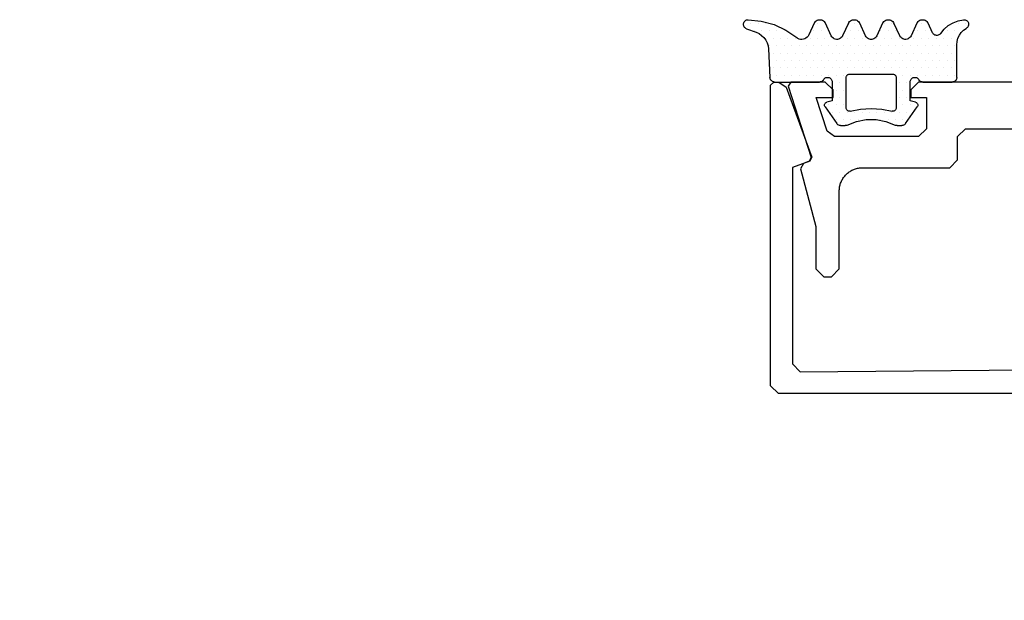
# Model space of a CAD drawing. Extents: x 4615668 to 9294084, y 5325188 to 10688993.
# Tile 328 of 656: x 4636939.49 to 4636945.81, y 5331425.6 to 5331429.32. Entities that reach past the tile are written whole.
import ezdxf

# ---------------------------------------------------------------- set-up
doc = ezdxf.new("R2010")
doc.units = 0
doc.header["$MEASUREMENT"] = 0
doc.layers.add('A_wymiary', color=152, linetype='Continuous', lineweight=5)
doc.layers.add('CrossSectionsGums', color=7, linetype='Continuous')
doc.layers.add('CrossSectionsProfils', color=7, linetype='Continuous')
doc.styles.add('wewn', font='arial.ttf', dxfattribs={"height": 12})
doc.dimstyles.new('Kopia 1do100 wew', dxfattribs={"dimscale": 0.5, "dimtxt": 8, "dimasz": 15, "dimexe": 20, "dimexo": 0, "dimgap": 5, "dimtad": 1, "dimdec": 0, "dimzin": 9, "dimtxsty": 'wewn', "dimblk": 'ARCHTICK', "dimcen": 3, "dimdle": 20, "dimclrd": 256, "dimclre": 256, "dimclrt": 256, "dimadec": 0, "dimazin": 2, "dimtfac": 1, "dimtdec": 0, "dimtix": 1, "dimtmove": 2, "dimatfit": 3, "dimldrblk": 'NONE', "dimfxl": 0, "dimtvp": 1, "dimtolj": 1, "dimtzin": 0, "dimlwd": 5, "dimlwe": 5, "dimarcsym": 0})

# ---------------------------------------------------------------- blocks, each defined once
blk = doc.blocks.new('5032252X', base_point=(219.526, 286.063))
at = {"layer": 'CrossSectionsProfils', "flags": 128}
blk.add_lwpolyline([(242.616, 280.481), (241.626, 276.787), (241.626, 274.063), (241.126, 273.563), (240.626, 273.563), (240.126, 274.063), (240.126, 279.063), (240.125, 279.128), (240.121, 279.193), (240.114, 279.258), (240.104, 279.323), (240.091, 279.387), (240.075, 279.451), (240.057, 279.514), (240.036, 279.576), (240.012, 279.637), (239.986, 279.696), (239.957, 279.755), (239.925, 279.813), (239.891, 279.869), (239.855, 279.923), (239.816, 279.976), (239.775, 280.027), (239.732, 280.076), (239.687, 280.123), (239.64, 280.168), (239.591, 280.212), (239.54, 280.253), (239.487, 280.291), (239.432, 280.328), (239.376, 280.362), (239.319, 280.393), (239.26, 280.422), (239.2, 280.448), (239.139, 280.472), (239.077, 280.493), (239.015, 280.511), (238.951, 280.527), (238.887, 280.54), (238.822, 280.55), (238.757, 280.557), (238.692, 280.561), (238.626, 280.563), (233.026, 280.563), (232.526, 281.063), (232.526, 282.563), (232.026, 283.063), (219.776, 283.063), (219.526, 283.313), (219.276, 283.063), (207.026, 283.063), (206.526, 282.563), (206.526, 281.063), (206.026, 280.563), (200.426, 280.563), (200.361, 280.561), (200.296, 280.557), (200.231, 280.55), (200.166, 280.54), (200.102, 280.527), (200.038, 280.511), (199.975, 280.493), (199.913, 280.472), (199.852, 280.448), (199.792, 280.422), (199.734, 280.393), (199.676, 280.362), (199.62, 280.328), (199.566, 280.291), (199.513, 280.253), (199.462, 280.212), (199.413, 280.168), (199.366, 280.123), (199.32, 280.076), (199.277, 280.027), (199.236, 279.976), (199.198, 279.923), (199.161, 279.869), (199.127, 279.813), (199.096, 279.755), (199.067, 279.696), (199.041, 279.637), (199.017, 279.576), (198.996, 279.514), (198.977, 279.451), (198.962, 279.387), (198.949, 279.323), (198.939, 279.258), (198.932, 279.193), (198.928, 279.128), (198.926, 279.063), (198.926, 274.063), (198.426, 273.563), (197.926, 273.563), (197.426, 274.063), (197.426, 276.787), (196.437, 280.481), (196.624, 280.84), (196.995, 280.975), (197.117, 281.224), (195.636, 285.801), (195.826, 286.063), (198.026, 286.063), (198.526, 285.563), (198.526, 285.068), (197.45, 285.068), (198.148, 282.909), (198.624, 282.563), (204.026, 282.563), (204.526, 283.063), (204.526, 285.068), (203.526, 285.068), (203.526, 285.563), (204.026, 286.063), (235.026, 286.063), (235.526, 285.563), (235.526, 285.068), (234.526, 285.068), (234.526, 283.063), (235.026, 282.563), (240.429, 282.563), (240.904, 282.909), (241.603, 285.068), (240.526, 285.068), (240.526, 285.563), (241.026, 286.063), (243.226, 286.063), (243.417, 285.801), (241.936, 281.224), (242.058, 280.975), (242.429, 280.84), (242.616, 280.481)], dxfattribs=at)
blk = doc.blocks.new('K41_7892_X', base_point=(63.96414, 1082.43878))
at = {"layer": 'CrossSectionsProfils'}
for p, q in [((39.16414, 1082.43878), (38.96414, 1082.23878)), ((38.96414, 1082.23878), (38.96414, 1062.93878)), ((39.49342, 1082.43878), (39.16414, 1082.43878)), ((39.96326, 1082.10979), (39.49342, 1082.43878)), ((41.60208, 1077.60718), (39.96326, 1082.10979)), ((87.96502, 1082.10979), (86.3262, 1077.60718)), ((88.43486, 1082.43878), (87.96502, 1082.10979)), ((88.76414, 1082.43878), (88.43486, 1082.43878)), ((88.96414, 1082.23878), (88.76414, 1082.43878)), ((88.96414, 1062.93878), (88.96414, 1082.23878)), ((41.48254, 1077.35084), (41.60208, 1077.60718)), ((86.3262, 1077.60718), (86.44574, 1077.35084)), ((40.36414, 1076.94377), (41.48254, 1077.35084)), ((40.36414, 1064.33437), (40.36414, 1076.94377)), ((86.44574, 1077.35084), (87.56414, 1076.94377)), ((87.56414, 1076.94377), (87.56414, 1064.33437)), ((40.86856, 1063.83439), (40.36414, 1064.33437)), ((87.56414, 1064.33437), (87.05971, 1063.83439)), ((63.96414, 1064.03878), (40.86856, 1063.83439)), ((87.05971, 1063.83439), (63.96414, 1064.03878)), ((38.96414, 1062.93878), (39.46414, 1062.43878)), ((39.46414, 1062.43878), (88.46414, 1062.43878)), ((88.46414, 1062.43878), (88.96414, 1062.93878))]:
    blk.add_line(p, q, dxfattribs=at)
blk = doc.blocks.new('Hatch19036', base_point=(5719.191, 731.848))
at = {"layer": 'CrossSectionsGums', "color": 8}
for p, q in [((6276.661, 666.613), (6276.661, 666.613)), ((6277.137, 666.613), (6277.137, 666.613)), ((6279.518, 666.613), (6279.518, 666.613)), ((6281.423, 666.613), (6281.423, 666.613)), ((6281.899, 666.613), (6281.899, 666.613)), ((6283.804, 666.613), (6283.804, 666.613)), ((6285.709, 666.613), (6285.709, 666.613)), ((6286.186, 666.613), (6286.186, 666.613)), ((6289.52, 666.613), (6289.52, 666.613)), ((6289.996, 666.613), (6289.996, 666.613)), ((6290.472, 666.613), (6290.472, 666.613)), ((6276.898, 666.137), (6276.898, 666.137)), ((6277.375, 666.137), (6277.375, 666.137)), ((6277.851, 666.137), (6277.851, 666.137)), ((6279.28, 666.137), (6279.28, 666.137)), ((6279.756, 666.137), (6279.756, 666.137)), ((6281.185, 666.137), (6281.185, 666.137)), ((6281.661, 666.137), (6281.661, 666.137)), ((6282.137, 666.137), (6282.137, 666.137)), ((6283.566, 666.137), (6283.566, 666.137)), ((6284.042, 666.137), (6284.042, 666.137)), ((6285.471, 666.137), (6285.471, 666.137)), ((6285.947, 666.137), (6285.947, 666.137)), ((6286.424, 666.137), (6286.424, 666.137)), ((6288.329, 666.137), (6288.329, 666.137)), ((6288.805, 666.137), (6288.805, 666.137)), ((6289.281, 666.137), (6289.281, 666.137)), ((6289.757, 666.137), (6289.757, 666.137)), ((6290.233, 666.137), (6290.233, 666.137)), ((6277.613, 665.66), (6277.613, 665.66)), ((6278.089, 665.66), (6278.089, 665.66)), ((6278.565, 665.66), (6278.565, 665.66)), ((6279.042, 665.66), (6279.042, 665.66)), ((6279.518, 665.66), (6279.518, 665.66)), ((6279.994, 665.66), (6279.994, 665.66)), ((6280.947, 665.66), (6280.947, 665.66)), ((6281.423, 665.66), (6281.423, 665.66)), ((6281.899, 665.66), (6281.899, 665.66)), ((6282.375, 665.66), (6282.375, 665.66)), ((6283.328, 665.66), (6283.328, 665.66)), ((6283.804, 665.66), (6283.804, 665.66)), ((6284.28, 665.66), (6284.28, 665.66)), ((6285.233, 665.66), (6285.233, 665.66)), ((6285.709, 665.66), (6285.709, 665.66)), ((6286.186, 665.66), (6286.186, 665.66)), ((6286.662, 665.66), (6286.662, 665.66)), ((6287.614, 665.66), (6287.614, 665.66)), ((6288.09, 665.66), (6288.09, 665.66)), ((6288.566, 665.66), (6288.566, 665.66)), ((6289.043, 665.66), (6289.043, 665.66)), ((6289.519, 665.66), (6289.519, 665.66)), ((6277.375, 665.184), (6277.375, 665.184)), ((6277.613, 664.708), (6277.613, 664.708)), ((6277.851, 665.184), (6277.851, 665.184)), ((6278.089, 664.708), (6278.089, 664.708)), ((6278.327, 665.184), (6278.327, 665.184)), ((6278.565, 664.708), (6278.565, 664.708)), ((6278.803, 665.184), (6278.803, 665.184)), ((6279.042, 664.708), (6279.042, 664.708)), ((6279.28, 665.184), (6279.28, 665.184)), ((6279.518, 664.708), (6279.518, 664.708)), ((6279.756, 665.184), (6279.756, 665.184)), ((6279.994, 664.708), (6279.994, 664.708)), ((6280.232, 665.184), (6280.232, 665.184)), ((6280.471, 664.708), (6280.471, 664.708)), ((6280.708, 665.184), (6280.708, 665.184)), ((6280.947, 664.708), (6280.947, 664.708)), ((6281.185, 665.184), (6281.185, 665.184)), ((6281.423, 664.708), (6281.423, 664.708)), ((6281.661, 665.184), (6281.661, 665.184)), ((6281.899, 664.708), (6281.899, 664.708)), ((6282.137, 665.184), (6282.137, 665.184)), ((6282.375, 664.708), (6282.375, 664.708)), ((6282.613, 665.184), (6282.613, 665.184)), ((6282.852, 664.708), (6282.852, 664.708)), ((6283.089, 665.184), (6283.089, 665.184)), ((6283.328, 664.708), (6283.328, 664.708)), ((6283.566, 665.184), (6283.566, 665.184)), ((6283.804, 664.708), (6283.804, 664.708)), ((6284.042, 665.184), (6284.042, 665.184)), ((6284.28, 664.708), (6284.28, 664.708)), ((6284.518, 665.184), (6284.518, 665.184)), ((6284.757, 664.708), (6284.757, 664.708)), ((6284.995, 665.184), (6284.995, 665.184)), ((6285.233, 664.708), (6285.233, 664.708)), ((6285.471, 665.184), (6285.471, 665.184)), ((6285.709, 664.708), (6285.709, 664.708)), ((6285.947, 665.184), (6285.947, 665.184)), ((6286.186, 664.708), (6286.186, 664.708)), ((6286.423, 665.184), (6286.423, 665.184)), ((6286.662, 664.708), (6286.662, 664.708)), ((6286.899, 665.184), (6286.899, 665.184)), ((6287.138, 664.708), (6287.138, 664.708)), ((6287.376, 665.184), (6287.376, 665.184)), ((6287.614, 664.708), (6287.614, 664.708)), ((6287.852, 665.184), (6287.852, 665.184)), ((6288.09, 664.708), (6288.09, 664.708)), ((6288.328, 665.184), (6288.328, 665.184)), ((6288.567, 664.708), (6288.567, 664.708)), ((6288.805, 665.184), (6288.805, 665.184)), ((6289.043, 664.708), (6289.043, 664.708)), ((6289.281, 665.184), (6289.281, 665.184)), ((6277.375, 664.232), (6277.375, 664.232)), ((6277.851, 664.232), (6277.851, 664.232)), ((6278.327, 664.232), (6278.327, 664.232)), ((6278.804, 664.232), (6278.804, 664.232)), ((6279.28, 664.232), (6279.28, 664.232)), ((6279.756, 664.232), (6279.756, 664.232)), ((6280.232, 664.232), (6280.232, 664.232)), ((6280.708, 664.232), (6280.708, 664.232)), ((6281.185, 664.232), (6281.185, 664.232)), ((6281.661, 664.232), (6281.661, 664.232)), ((6282.137, 664.232), (6282.137, 664.232)), ((6282.613, 664.232), (6282.613, 664.232)), ((6283.09, 664.232), (6283.09, 664.232)), ((6283.566, 664.232), (6283.566, 664.232)), ((6284.042, 664.232), (6284.042, 664.232)), ((6284.519, 664.232), (6284.519, 664.232)), ((6284.995, 664.232), (6284.995, 664.232)), ((6285.471, 664.232), (6285.471, 664.232)), ((6285.947, 664.232), (6285.947, 664.232)), ((6286.423, 664.232), (6286.423, 664.232)), ((6286.9, 664.232), (6286.9, 664.232)), ((6287.376, 664.232), (6287.376, 664.232)), ((6287.852, 664.232), (6287.852, 664.232)), ((6288.329, 664.232), (6288.329, 664.232)), ((6288.805, 664.232), (6288.805, 664.232)), ((6289.281, 664.232), (6289.281, 664.232)), ((6277.613, 663.755), (6277.613, 663.755)), ((6278.089, 663.755), (6278.089, 663.755)), ((6278.565, 663.755), (6278.565, 663.755)), ((6279.042, 663.755), (6279.042, 663.755)), ((6279.518, 663.755), (6279.518, 663.755)), ((6279.994, 663.755), (6279.994, 663.755)), ((6280.47, 663.755), (6280.47, 663.755)), ((6280.946, 663.755), (6280.946, 663.755)), ((6281.423, 663.755), (6281.423, 663.755)), ((6281.899, 663.755), (6281.899, 663.755)), ((6282.375, 663.755), (6282.375, 663.755)), ((6282.852, 663.755), (6282.852, 663.755)), ((6283.328, 663.755), (6283.328, 663.755)), ((6283.804, 663.755), (6283.804, 663.755)), ((6284.28, 663.755), (6284.28, 663.755)), ((6284.756, 663.755), (6284.756, 663.755)), ((6285.233, 663.755), (6285.233, 663.755)), ((6285.709, 663.755), (6285.709, 663.755)), ((6286.185, 663.755), (6286.185, 663.755)), ((6286.662, 663.755), (6286.662, 663.755)), ((6287.138, 663.755), (6287.138, 663.755)), ((6287.614, 663.755), (6287.614, 663.755)), ((6288.09, 663.755), (6288.09, 663.755)), ((6288.566, 663.755), (6288.566, 663.755)), ((6289.042, 663.755), (6289.042, 663.755)), ((6277.375, 663.279), (6277.375, 663.279)), ((6277.851, 663.279), (6277.851, 663.279)), ((6278.328, 663.279), (6278.328, 663.279)), ((6278.804, 663.279), (6278.804, 663.279)), ((6279.28, 663.279), (6279.28, 663.279)), ((6279.756, 663.279), (6279.756, 663.279)), ((6280.232, 663.279), (6280.232, 663.279)), ((6280.47, 662.803), (6280.47, 662.803)), ((6280.708, 663.279), (6280.708, 663.279)), ((6280.947, 662.803), (6280.947, 662.803)), ((6281.185, 663.279), (6281.185, 663.279)), ((6284.519, 663.279), (6284.519, 663.279)), ((6284.757, 662.803), (6284.757, 662.803)), ((6284.995, 663.279), (6284.995, 663.279)), ((6285.233, 662.803), (6285.233, 662.803)), ((6285.471, 663.279), (6285.471, 663.279)), ((6285.947, 663.279), (6285.947, 663.279)), ((6286.424, 663.279), (6286.424, 663.279)), ((6286.9, 663.279), (6286.9, 663.279)), ((6287.376, 663.279), (6287.376, 663.279)), ((6287.853, 663.279), (6287.853, 663.279)), ((6288.329, 663.279), (6288.329, 663.279)), ((6288.805, 663.279), (6288.805, 663.279)), ((6280.708, 662.327), (6280.708, 662.327)), ((6284.519, 662.327), (6284.519, 662.327)), ((6284.995, 662.327), (6284.995, 662.327)), ((6280.471, 661.85), (6280.471, 661.85)), ((6280.947, 661.85), (6280.947, 661.85)), ((6284.757, 661.85), (6284.757, 661.85)), ((6285.233, 661.85), (6285.233, 661.85)), ((6279.756, 661.374), (6279.756, 661.374)), ((6280.232, 661.374), (6280.232, 661.374)), ((6280.47, 660.898), (6280.47, 660.898)), ((6280.708, 661.374), (6280.708, 661.374)), ((6280.946, 660.898), (6280.946, 660.898)), ((6281.423, 660.898), (6281.423, 660.898)), ((6281.899, 660.898), (6281.899, 660.898)), ((6282.375, 660.898), (6282.375, 660.898)), ((6282.852, 660.898), (6282.852, 660.898)), ((6283.328, 660.898), (6283.328, 660.898)), ((6283.804, 660.898), (6283.804, 660.898)), ((6284.28, 660.898), (6284.28, 660.898)), ((6284.519, 661.374), (6284.519, 661.374)), ((6284.756, 660.898), (6284.756, 660.898)), ((6284.995, 661.374), (6284.995, 661.374)), ((6285.233, 660.898), (6285.233, 660.898)), ((6285.471, 661.374), (6285.471, 661.374)), ((6280.708, 660.422), (6280.708, 660.422)), ((6281.185, 660.422), (6281.185, 660.422)), ((6281.661, 660.422), (6281.661, 660.422)), ((6282.137, 660.422), (6282.137, 660.422)), ((6283.566, 660.422), (6283.566, 660.422)), ((6284.042, 660.422), (6284.042, 660.422)), ((6284.519, 660.422), (6284.519, 660.422)), ((6284.995, 660.422), (6284.995, 660.422))]:
    blk.add_line(p, q, dxfattribs=at)
blk = doc.blocks.new('120480', base_point=(6282.482, 662.748))
at = {"layer": 'CrossSectionsGums', "color": 1}
for p, q in [((6276.484, 666.589), (6276.482, 666.538)), ((6276.482, 666.538), (6276.488, 666.487)), ((6276.495, 666.639), (6276.484, 666.589)), ((6276.515, 666.686), (6276.495, 666.639)), ((6276.542, 666.729), (6276.515, 666.686)), ((6276.576, 666.767), (6276.542, 666.729)), ((6276.616, 666.798), (6276.576, 666.767)), ((6276.661, 666.823), (6276.616, 666.798)), ((6276.71, 666.839), (6276.661, 666.823)), ((6276.76, 666.847), (6276.71, 666.839)), ((6276.811, 666.847), (6276.76, 666.847)), ((6277.157, 666.781), (6276.811, 666.846)), ((6277.486, 666.656), (6277.157, 666.781)), ((6277.789, 666.476), (6277.486, 666.656)), ((6278.797, 666.011), (6279.08, 666.617)), ((6279.114, 666.677), (6279.08, 666.617)), ((6279.159, 666.731), (6279.114, 666.677)), ((6279.213, 666.776), (6279.159, 666.731)), ((6279.273, 666.811), (6279.213, 666.776)), ((6279.338, 666.834), (6279.273, 666.811)), ((6279.407, 666.846), (6279.338, 666.834)), ((6279.477, 666.846), (6279.407, 666.846)), ((6279.545, 666.834), (6279.477, 666.846)), ((6279.611, 666.81), (6279.545, 666.834)), ((6279.671, 666.776), (6279.611, 666.81)), ((6279.725, 666.731), (6279.671, 666.776)), ((6279.77, 666.677), (6279.725, 666.731)), ((6279.804, 666.617), (6279.77, 666.677)), ((6279.805, 666.617), (6280.18, 665.813)), ((6280.905, 665.813), (6281.279, 666.617)), ((6281.314, 666.677), (6281.28, 666.617)), ((6281.359, 666.731), (6281.314, 666.677)), ((6281.413, 666.776), (6281.359, 666.731)), ((6281.473, 666.81), (6281.413, 666.776)), ((6281.538, 666.834), (6281.473, 666.81)), ((6281.607, 666.846), (6281.538, 666.834)), ((6281.677, 666.846), (6281.607, 666.846)), ((6281.745, 666.834), (6281.677, 666.846)), ((6281.811, 666.811), (6281.745, 666.834)), ((6281.871, 666.776), (6281.811, 666.811)), ((6281.925, 666.731), (6281.871, 666.776)), ((6281.97, 666.677), (6281.925, 666.731)), ((6282.004, 666.617), (6281.97, 666.677)), ((6282.004, 666.617), (6282.379, 665.813)), ((6283.104, 665.813), (6283.479, 666.617)), ((6283.514, 666.677), (6283.479, 666.617)), ((6283.559, 666.731), (6283.514, 666.677)), ((6283.613, 666.776), (6283.559, 666.731)), ((6283.673, 666.81), (6283.613, 666.776)), ((6283.738, 666.834), (6283.673, 666.81)), ((6283.807, 666.846), (6283.738, 666.834)), ((6283.877, 666.846), (6283.807, 666.846)), ((6283.946, 666.834), (6283.877, 666.846)), ((6284.011, 666.81), (6283.946, 666.834)), ((6284.072, 666.776), (6284.011, 666.81)), ((6284.125, 666.731), (6284.072, 666.776)), ((6284.17, 666.677), (6284.125, 666.731)), ((6284.205, 666.617), (6284.17, 666.677)), ((6284.205, 666.617), (6284.58, 665.813)), ((6285.305, 665.813), (6285.68, 666.617)), ((6285.714, 666.677), (6285.68, 666.617)), ((6285.759, 666.731), (6285.714, 666.677)), ((6285.813, 666.776), (6285.759, 666.731)), ((6285.873, 666.811), (6285.813, 666.776)), ((6285.939, 666.834), (6285.873, 666.811)), ((6286.007, 666.846), (6285.939, 666.834)), ((6286.077, 666.846), (6286.007, 666.846)), ((6286.146, 666.834), (6286.077, 666.846)), ((6286.211, 666.81), (6286.146, 666.834)), ((6286.271, 666.776), (6286.211, 666.81)), ((6286.325, 666.731), (6286.271, 666.776)), ((6286.37, 666.677), (6286.325, 666.731)), ((6286.404, 666.617), (6286.37, 666.677)), ((6286.405, 666.617), (6286.752, 665.871)), ((6288.983, 666.538), (6288.218, 666.179)), ((6289.797, 666.763), (6288.983, 666.538)), ((6290.637, 666.848), (6289.797, 666.763)), ((6290.69, 666.844), (6290.637, 666.848)), ((6290.741, 666.831), (6290.69, 666.844)), ((6290.789, 666.81), (6290.741, 666.831)), ((6290.832, 666.78), (6290.789, 666.81)), ((6290.87, 666.743), (6290.832, 666.78)), ((6290.9, 666.701), (6290.87, 666.743)), ((6290.923, 666.653), (6290.9, 666.701)), ((6290.937, 666.602), (6290.923, 666.653)), ((6290.942, 666.55), (6290.937, 666.602)), ((6290.938, 666.498), (6290.942, 666.55)), ((6276.488, 666.487), (6276.502, 666.438)), ((6276.502, 666.438), (6276.525, 666.392)), ((6276.525, 666.392), (6276.555, 666.351)), ((6276.555, 666.351), (6276.592, 666.316)), ((6276.592, 666.316), (6276.634, 666.287)), ((6276.807, 666.167), (6276.634, 666.287)), ((6276.957, 666.019), (6276.807, 666.167)), ((6277.079, 665.847), (6276.957, 666.019)), ((6278.055, 666.245), (6277.789, 666.476)), ((6278.276, 665.971), (6278.055, 666.245)), ((6278.276, 665.971), (6278.309, 665.93)), ((6278.309, 665.93), (6278.349, 665.895)), ((6278.349, 665.895), (6278.394, 665.868)), ((6278.65, 665.865), (6278.696, 665.891)), ((6278.696, 665.891), (6278.737, 665.925)), ((6278.737, 665.925), (6278.771, 665.965)), ((6278.771, 665.965), (6278.797, 666.011)), ((6288.218, 666.179), (6287.525, 665.697)), ((6289.944, 665.957), (6289.779, 665.844)), ((6290.126, 666.041), (6289.944, 665.957)), ((6290.745, 666.266), (6290.126, 666.041)), ((6290.745, 666.266), (6290.792, 666.288)), ((6290.792, 666.288), (6290.835, 666.319)), ((6290.835, 666.319), (6290.872, 666.356)), ((6290.872, 666.356), (6290.902, 666.399)), ((6290.902, 666.399), (6290.924, 666.447)), ((6290.924, 666.447), (6290.938, 666.498)), ((6277.169, 665.656), (6277.079, 665.847)), ((6277.224, 665.453), (6277.169, 665.656)), ((6277.242, 665.243), (6277.224, 665.453)), ((6278.394, 665.868), (6278.444, 665.849)), ((6278.444, 665.849), (6278.495, 665.839)), ((6278.495, 665.839), (6278.548, 665.839)), ((6278.548, 665.839), (6278.6, 665.847)), ((6278.6, 665.847), (6278.65, 665.865)), ((6280.18, 665.813), (6280.214, 665.752)), ((6280.214, 665.752), (6280.259, 665.699)), ((6280.259, 665.699), (6280.313, 665.654)), ((6280.313, 665.654), (6280.373, 665.619)), ((6280.373, 665.619), (6280.439, 665.596)), ((6280.439, 665.596), (6280.507, 665.583)), ((6280.507, 665.583), (6280.577, 665.583)), ((6280.577, 665.583), (6280.646, 665.596)), ((6280.646, 665.596), (6280.711, 665.619)), ((6280.711, 665.619), (6280.771, 665.654)), ((6280.771, 665.654), (6280.825, 665.699)), ((6280.825, 665.699), (6280.87, 665.753)), ((6280.87, 665.753), (6280.904, 665.813)), ((6282.379, 665.813), (6282.414, 665.753)), ((6282.414, 665.753), (6282.459, 665.699)), ((6282.459, 665.699), (6282.512, 665.654)), ((6282.512, 665.654), (6282.573, 665.619)), ((6282.573, 665.619), (6282.638, 665.596)), ((6282.638, 665.596), (6282.707, 665.583)), ((6282.707, 665.583), (6282.777, 665.583)), ((6282.777, 665.583), (6282.846, 665.596)), ((6282.846, 665.596), (6282.911, 665.619)), ((6282.911, 665.619), (6282.971, 665.654)), ((6282.971, 665.654), (6283.025, 665.699)), ((6283.025, 665.699), (6283.07, 665.753)), ((6283.07, 665.753), (6283.105, 665.813)), ((6284.58, 665.813), (6284.614, 665.752)), ((6284.614, 665.752), (6284.659, 665.699)), ((6284.659, 665.699), (6284.713, 665.654)), ((6284.713, 665.654), (6284.773, 665.619)), ((6284.773, 665.619), (6284.838, 665.596)), ((6284.838, 665.596), (6284.907, 665.583)), ((6284.907, 665.583), (6284.977, 665.583)), ((6284.977, 665.583), (6285.045, 665.596)), ((6285.045, 665.596), (6285.111, 665.619)), ((6285.111, 665.619), (6285.171, 665.654)), ((6285.171, 665.654), (6285.225, 665.699)), ((6285.225, 665.699), (6285.27, 665.753)), ((6285.27, 665.753), (6285.304, 665.813)), ((6286.752, 665.871), (6286.798, 665.792)), ((6286.798, 665.792), (6286.858, 665.723)), ((6286.858, 665.723), (6286.929, 665.665)), ((6286.929, 665.665), (6287.009, 665.622)), ((6287.009, 665.622), (6287.096, 665.594)), ((6287.096, 665.594), (6287.186, 665.582)), ((6287.186, 665.582), (6287.278, 665.587)), ((6287.278, 665.587), (6287.366, 665.608)), ((6287.366, 665.608), (6287.45, 665.646)), ((6287.45, 665.646), (6287.525, 665.697)), ((6289.425, 665.366), (6289.365, 665.174)), ((6289.516, 665.544), (6289.425, 665.366)), ((6289.635, 665.705), (6289.516, 665.544)), ((6289.779, 665.844), (6289.635, 665.705)), ((6277.242, 663.148), (6277.242, 665.243)), ((6289.338, 664.976), (6289.242, 663.132)), ((6289.365, 665.174), (6289.338, 664.976)), ((6277.242, 663.148), (6277.247, 663.096)), ((6277.247, 663.096), (6277.26, 663.045)), ((6277.26, 663.045), (6277.282, 662.998)), ((6277.282, 662.998), (6277.312, 662.955)), ((6277.312, 662.955), (6277.349, 662.918)), ((6277.349, 662.918), (6277.392, 662.888)), ((6277.392, 662.888), (6277.439, 662.866)), ((6277.439, 662.866), (6277.49, 662.853)), ((6277.49, 662.853), (6277.542, 662.848)), ((6279.422, 662.848), (6277.542, 662.848)), ((6279.422, 662.848), (6279.474, 662.852)), ((6279.474, 662.852), (6279.525, 662.866)), ((6279.525, 662.866), (6279.572, 662.888)), ((6279.572, 662.888), (6279.615, 662.918)), ((6279.615, 662.918), (6279.652, 662.955)), ((6279.652, 662.955), (6279.682, 662.998)), ((6279.712, 663.041), (6279.682, 662.998)), ((6279.749, 663.078), (6279.712, 663.041)), ((6279.792, 663.108), (6279.749, 663.078)), ((6279.839, 663.13), (6279.792, 663.108)), ((6279.89, 663.143), (6279.839, 663.13)), ((6279.942, 663.148), (6279.89, 663.143)), ((6279.994, 663.143), (6279.942, 663.148)), ((6280.045, 663.13), (6279.994, 663.143)), ((6280.092, 663.108), (6280.045, 663.13)), ((6280.135, 663.078), (6280.092, 663.108)), ((6280.172, 663.041), (6280.135, 663.078)), ((6280.202, 662.998), (6280.172, 663.041)), ((6280.224, 662.951), (6280.202, 662.998)), ((6280.238, 662.9), (6280.224, 662.951)), ((6280.242, 662.848), (6280.238, 662.9)), ((6280.242, 661.648), (6280.242, 662.848)), ((6281.145, 663.183), (6281.142, 663.148)), ((6281.142, 663.148), (6281.142, 661.173)), ((6281.154, 663.216), (6281.145, 663.183)), ((6281.169, 663.248), (6281.154, 663.216)), ((6281.189, 663.276), (6281.169, 663.248)), ((6281.213, 663.301), (6281.189, 663.276)), ((6281.242, 663.321), (6281.213, 663.301)), ((6281.273, 663.336), (6281.242, 663.321)), ((6281.307, 663.345), (6281.273, 663.336)), ((6281.342, 663.348), (6281.307, 663.345)), ((6284.142, 663.348), (6281.342, 663.348)), ((6284.177, 663.345), (6284.142, 663.348)), ((6284.21, 663.336), (6284.177, 663.345)), ((6284.242, 663.321), (6284.21, 663.336)), ((6284.27, 663.301), (6284.242, 663.321)), ((6284.295, 663.276), (6284.27, 663.301)), ((6284.315, 663.248), (6284.295, 663.276)), ((6284.33, 663.216), (6284.315, 663.248)), ((6284.339, 663.183), (6284.33, 663.216)), ((6284.342, 663.148), (6284.339, 663.183)), ((6284.342, 661.173), (6284.342, 663.148)), ((6285.247, 662.9), (6285.242, 662.848)), ((6285.242, 662.848), (6285.242, 661.648)), ((6285.26, 662.951), (6285.247, 662.9)), ((6285.282, 662.998), (6285.26, 662.951)), ((6285.312, 663.041), (6285.282, 662.998)), ((6285.349, 663.078), (6285.312, 663.041)), ((6285.392, 663.108), (6285.349, 663.078)), ((6285.439, 663.13), (6285.392, 663.108)), ((6285.49, 663.143), (6285.439, 663.13)), ((6285.542, 663.148), (6285.49, 663.143)), ((6285.594, 663.143), (6285.542, 663.148)), ((6285.645, 663.13), (6285.594, 663.143)), ((6285.692, 663.108), (6285.645, 663.13)), ((6285.735, 663.078), (6285.692, 663.108)), ((6285.772, 663.041), (6285.735, 663.078)), ((6285.802, 662.998), (6285.772, 663.041)), ((6285.802, 662.998), (6285.832, 662.955)), ((6285.832, 662.955), (6285.869, 662.918)), ((6285.869, 662.918), (6285.912, 662.888)), ((6285.912, 662.888), (6285.959, 662.866)), ((6285.959, 662.866), (6286.009, 662.853)), ((6286.009, 662.853), (6286.062, 662.848)), ((6288.942, 662.848), (6286.062, 662.848)), ((6288.942, 662.848), (6288.992, 662.852)), ((6288.992, 662.852), (6289.041, 662.865)), ((6289.041, 662.865), (6289.087, 662.885)), ((6289.087, 662.885), (6289.13, 662.914)), ((6289.13, 662.914), (6289.166, 662.948)), ((6289.166, 662.948), (6289.197, 662.989)), ((6289.197, 662.989), (6289.22, 663.034)), ((6289.22, 663.034), (6289.235, 663.082)), ((6289.235, 663.082), (6289.242, 663.132)), ((6279.778, 661.475), (6279.761, 661.445)), ((6279.801, 661.502), (6279.778, 661.475)), ((6279.827, 661.524), (6279.801, 661.502)), ((6279.857, 661.542), (6279.827, 661.524)), ((6279.89, 661.554), (6279.857, 661.542)), ((6279.89, 661.554), (6280.242, 661.648)), ((6285.242, 661.648), (6285.594, 661.554)), ((6285.627, 661.542), (6285.594, 661.554)), ((6285.657, 661.524), (6285.627, 661.542)), ((6285.684, 661.502), (6285.657, 661.524)), ((6285.706, 661.475), (6285.684, 661.502)), ((6285.723, 661.445), (6285.706, 661.475)), ((6279.749, 661.412), (6279.743, 661.378)), ((6279.743, 661.378), (6279.743, 661.343)), ((6279.743, 661.343), (6279.749, 661.309)), ((6279.761, 661.445), (6279.749, 661.412)), ((6279.749, 661.309), (6279.761, 661.276)), ((6279.761, 661.276), (6279.778, 661.246)), ((6280.527, 660.176), (6279.778, 661.246)), ((6281.142, 661.173), (6281.145, 661.137)), ((6281.145, 661.137), (6281.155, 661.102)), ((6281.155, 661.102), (6281.171, 661.069)), ((6281.171, 661.069), (6281.193, 661.04)), ((6281.193, 661.04), (6281.22, 661.015)), ((6281.22, 661.015), (6281.25, 660.996)), ((6281.25, 660.996), (6281.284, 660.982)), ((6281.284, 660.982), (6281.32, 660.975)), ((6281.32, 660.975), (6281.356, 660.974)), ((6281.356, 660.974), (6281.392, 660.98)), ((6282.062, 661.108), (6281.392, 660.98)), ((6282.742, 661.151), (6282.062, 661.108)), ((6283.422, 661.108), (6282.742, 661.151)), ((6284.092, 660.98), (6283.422, 661.108)), ((6284.092, 660.98), (6284.128, 660.974)), ((6284.128, 660.974), (6284.164, 660.975)), ((6284.164, 660.975), (6284.2, 660.982)), ((6284.2, 660.982), (6284.234, 660.996)), ((6284.234, 660.996), (6284.264, 661.015)), ((6284.264, 661.015), (6284.291, 661.04)), ((6284.291, 661.04), (6284.313, 661.069)), ((6284.313, 661.069), (6284.329, 661.102)), ((6284.329, 661.102), (6284.338, 661.137)), ((6284.338, 661.137), (6284.342, 661.173)), ((6285.706, 661.246), (6284.957, 660.176)), ((6285.706, 661.246), (6285.723, 661.276)), ((6285.735, 661.412), (6285.723, 661.445)), ((6285.723, 661.276), (6285.735, 661.309)), ((6285.741, 661.378), (6285.735, 661.412)), ((6285.735, 661.309), (6285.741, 661.343)), ((6285.741, 661.343), (6285.741, 661.378)), ((6281.797, 660.314), (6281.204, 660.08)), ((6282.424, 660.433), (6281.797, 660.314)), ((6283.061, 660.433), (6282.424, 660.433)), ((6283.687, 660.314), (6283.061, 660.433)), ((6284.28, 660.08), (6283.687, 660.314)), ((6280.527, 660.176), (6280.565, 660.132)), ((6280.565, 660.132), (6280.61, 660.096)), ((6280.61, 660.096), (6280.661, 660.07)), ((6280.661, 660.07), (6280.716, 660.053)), ((6280.716, 660.053), (6280.773, 660.048)), ((6281.069, 660.048), (6280.773, 660.048)), ((6281.069, 660.048), (6281.104, 660.05)), ((6281.104, 660.05), (6281.139, 660.056)), ((6281.139, 660.056), (6281.172, 660.066)), ((6281.172, 660.066), (6281.205, 660.08)), ((6284.28, 660.08), (6284.312, 660.066)), ((6284.312, 660.066), (6284.346, 660.056)), ((6284.346, 660.056), (6284.38, 660.05)), ((6284.38, 660.05), (6284.416, 660.048)), ((6284.711, 660.048), (6284.416, 660.048)), ((6284.711, 660.048), (6284.768, 660.053)), ((6284.768, 660.053), (6284.823, 660.07)), ((6284.823, 660.07), (6284.874, 660.096)), ((6284.874, 660.096), (6284.919, 660.132)), ((6284.919, 660.132), (6284.956, 660.176))]:
    blk.add_line(p, q, dxfattribs=at)
at = {"layer": 'CrossSectionsGums'}
blk.add_blockref('Hatch19036', (5719.191, 731.848), dxfattribs=at)
blk = doc.blocks.new('_ArchTick')
at = {"color": 0, "linetype": 'ByBlock', "const_width": 0.15}
blk.add_lwpolyline([(-0.5, -0.5), (0.5, 0.5)], dxfattribs=at)
blk = doc.blocks.new('*D5549')
at = {"layer": 'A_wymiary', "lineweight": 5, "ltscale": 40}
for p, q in [((4636893.316, 5331425.803), (4636893.316, 5331378.303)), ((4636949.3147, 5331425.803), (4636949.3147, 5331378.303)), ((4636883.316, 5331388.303), (4636959.3147, 5331388.303))]:
    blk.add_line(p, q, dxfattribs=at)
at = {"layer": 'Defpoints', "color": 0}
for p in [(4636893.316, 5331440.6968), (4636949.3147, 5331440.6968), (4636949.3147, 5331388.303)]:
    blk.add_point(p, dxfattribs=at)
at = {"layer": 'A_wymiary', "linetype": 'ByBlock', "lineweight": 5, "xscale": 7.5, "yscale": 7.5, "zscale": 7.5, "rotation": 180}
blk.add_blockref('_ArchTick', (4636893.316, 5331388.303), dxfattribs=at)
at = {"layer": 'A_wymiary', "linetype": 'ByBlock', "lineweight": 5, "xscale": 7.5, "yscale": 7.5, "zscale": 7.5}
blk.add_blockref('_ArchTick', (4636949.3147, 5331388.303), dxfattribs=at)
at = {"layer": 'A_wymiary', "ltscale": 40, "insert": (4636921.3154, 5331396.9299), "char_height": 12, "attachment_point": 5, "style": 'wewn'}
blk.add_mtext('\\A1;56', dxfattribs=at)
blk = doc.blocks.new('_None')

msp = doc.modelspace()

# ---------------------------------------------------------------- block references
at = {"layer": 'CrossSectionsGums', "xscale": 0.1, "yscale": -0.1, "zscale": 0.1, "rotation": 180}
msp.add_blockref('120480', (4636944.9856, 5331428.9146), dxfattribs=at)
msp.add_blockref('120480', (4636944.9856, 5331428.9146), dxfattribs=at)
at = {"layer": 'CrossSectionsProfils', "xscale": 0.1, "yscale": -0.1, "zscale": 0.1, "rotation": 180}
for name, p in [('K41_7892_X', (4636946.8137, 5331428.9246)), ('K41_7892_X', (4636946.8137, 5331428.9246)), ('5032252X', (4636946.8146, 5331428.9246)), ('5032252X', (4636946.8146, 5331428.9246))]:
    msp.add_blockref(name, p, dxfattribs=at)

# ---------------------------------------------------------------- dimensions: what is measured, and where the dimension line sits
at = {"layer": 'A_wymiary', "ltscale": 40}
dim = msp.add_linear_dim(base=(4636949.3147, 5331388.303), p1=(4636893.316, 5331440.6968), p2=(4636949.3147, 5331440.6968), dimstyle='Kopia 1do100 wew', dxfattribs=at)
dim.commit()
dim.dimension.update_dxf_attribs({"geometry": '*D5549', "text_midpoint": (4636921.3154, 5331396.9299)})

doc.saveas('drawing.dxf')
